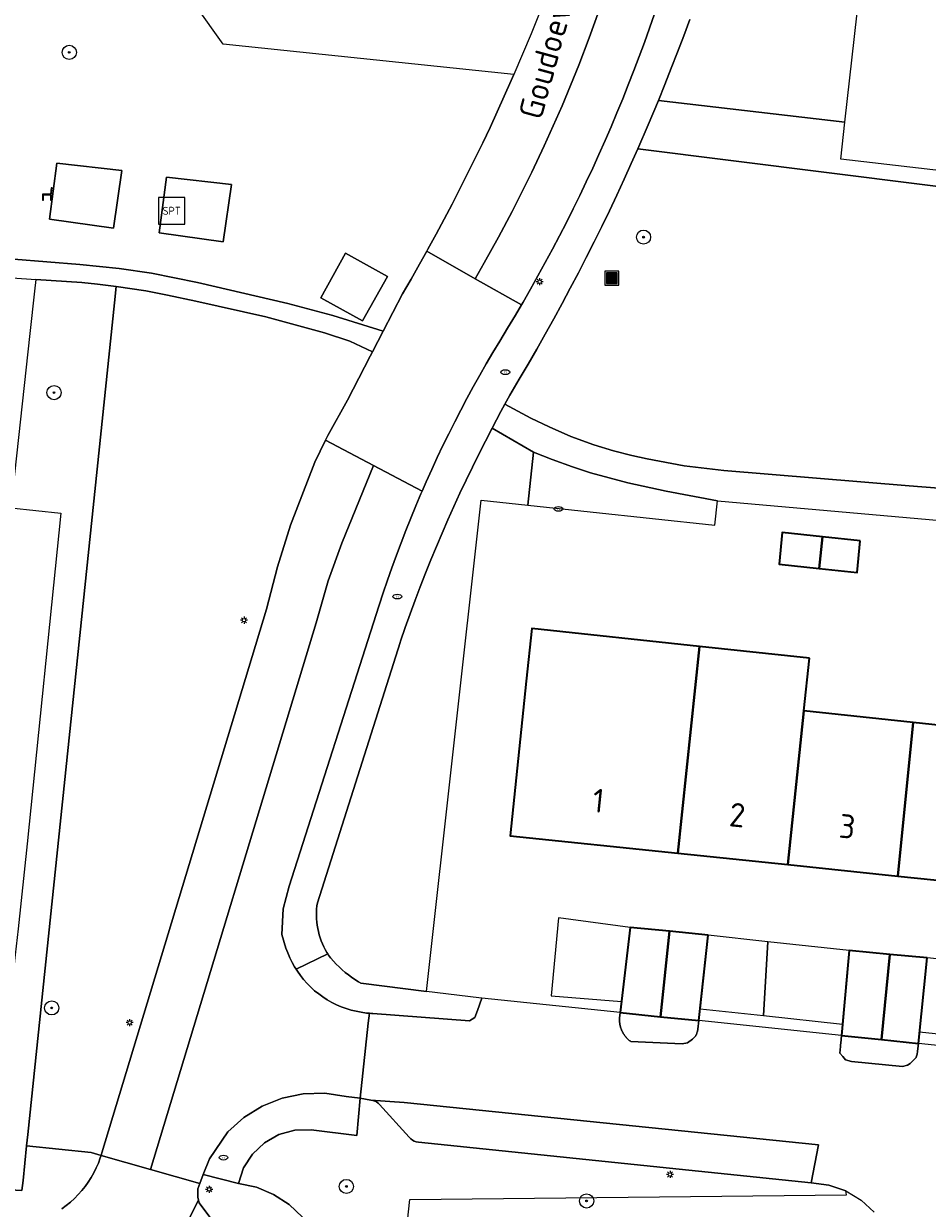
# Model space of a CAD drawing. Header units: metres. Extents: x 152610 to 160096, y 456114 to 462495.
# Tile 425 of 656: x 157315 to 157366, y 460548 to 460615. Entities that reach past the tile are written whole.
import ezdxf
from ezdxf.enums import TextEntityAlignment as Align

# ---------------------------------------------------------------- set-up
doc = ezdxf.new("R2010")
doc.units = ezdxf.units.M
doc.header["$LTSCALE"] = 0.5
doc.layers.get('0').update_dxf_attribs({"linetype": 'CONTINUOUS'})
for name, color, linetype, lineweight in [('B-PV-GR-BEPLANTING_CULTUUR_BODEMBEDEKKER-GV', 251, 'CONTINUOUS', 18), ('B-PV-GR-BEPLANTING_CULTUUR_BOSPLANTSOEN-GV', 251, 'CONTINUOUS', 18), ('B-PV-GR-BEPLANTING_CULTUUR_HEESTERS-GV', 251, 'CONTINUOUS', 18), ('B-PV-GR-BOOM-S', 251, 'CONTINUOUS', 25), ('B-PV-IE-MEUBILAIR-S', 251, 'CONTINUOUS', 25), ('B-PV-IE-MEUBILAIR_WEGMEUBILAIR-S', 251, 'CONTINUOUS', 25), ('B-PV-IE-MEUBILAIR_WEGMEUBILAIR_AFVALBAK-S', 251, 'CONTINUOUS', 25), ('B-PV-OG-BEBOUWING-GV', 6, 'CONTINUOUS', 35), ('B-PV-OG-BEBOUWING-T18', 1, 'CONTINUOUS', 18), ('B-PV-OG-BEBOUWING_OVERBOUWING-GV', 251, 'CONTINUOUS', 18), ('B-PV-OG-TERREIN_BEGROEID-GV', 251, 'CONTINUOUS', 18), ('B-PV-OG-TOPOGRAFIE-T18', 1, 'CONTINUOUS', 18), ('B-PV-VH-GESLOTENVERHARDING_ASFALT-GV', 251, 'CONTINUOUS', 18), ('B-PV-VH-HALFVERHARDING_GRAVEL-GV', 251, 'CONTINUOUS', 18), ('B-PV-VH-OPENVERHARDING_BETONSTRAATSTEEN-GV', 251, 'CONTINUOUS', 18), ('B-PV-VH-OPENVERHARDING_TEGEL-GV', 251, 'CONTINUOUS', 18)]:
    doc.layers.add(name, color=color, linetype=linetype, lineweight=lineweight)
doc.styles.add('NLCS-ISO', font='NLCS-ISO.ttf')
doc.styles.add('NLCS-ISO-M750-T18', font='NLCS-ISO.ttf', dxfattribs={"height": 1.35})

# ---------------------------------------------------------------- blocks, each defined once
blk = doc.blocks.new('SIE-WEG_AFVALBAK-SO')
h = blk.add_hatch(color=256)
h.dxf.hatch_style = 1
h.paths.add_polyline_path([(-1.5, -1.5), (1.5, -1.5), (1.5, 1.5), (-1.5, 1.5)])
for points in [[(-2, -2), (2, -2), (2, 2), (-2, 2)], [(-1.5, -1.5), (1.5, -1.5), (1.5, 1.5), (-1.5, 1.5)]]:
    blk.add_lwpolyline(points, close=True)
blk = doc.blocks.new('SIE-MEUBILAIR_PAAL_LICHTMAST-SO')
for points in [[(-0.62, 0), (-1, 0)], [(-0.71, 0.71), (-0.44, 0.44)], [(0, 1), (0, 0.62)], [(0.44, 0.44), (0.71, 0.71)], [(1, 0), (0.62, 0)], [(-0.71, -0.71), (-0.44, -0.44)], [(0, -0.62), (0, -1)], [(0.44, -0.44), (0.71, -0.71)]]:
    blk.add_lwpolyline(points)
blk.add_circle((0, 0), 0.5)
blk = doc.blocks.new('SIE-MEUBILAIR_PUT_RIOOLPUT-SO')
blk.add_ellipse((0, 0), major_axis=(1.25, 0), ratio=0.54)
at = {"style": 'NLCS-ISO'}
blk.add_text('ri', height=0.75, dxfattribs=at).set_placement((-0.04, 0.07), align=Align.MIDDLE_CENTER)
blk = doc.blocks.new('SIE-WEG_SPEELTOESTEL-SO')
at = {"flags": 128}
blk.add_lwpolyline([(-3.75, -3.75), (3.75, -3.75), (3.75, 3.75), (-3.75, 3.75)], close=True, dxfattribs=at)
at = {"style": 'NLCS-ISO'}
blk.add_text('SPT', height=2.25, dxfattribs=at).set_placement((0, 0), align=Align.MIDDLE_CENTER)
blk = doc.blocks.new('SIE-WEG_ZITBANK-SO')
at = {"color": 0, "linetype": 'ByBlock', "lineweight": 18}
blk.add_lwpolyline([(-0.91, -1.63), (-0.91, -0.2), (1.09, -0.2), (1.09, -1.63), (1.29, -1.63), (1.29, -0.21), (1.54, 1.78), (1.33, 1.78), (1.11, 0), (-1.11, 0), (-1.11, -1.63)], close=True, dxfattribs=at)
blk = doc.blocks.new('SGR-BOOM_GBKN-SO')
at = {"linetype": 'ByBlock', "lineweight": 18}
h = blk.add_hatch(color=0, dxfattribs=at)
h.dxf.hatch_style = 1
edge = h.paths.add_edge_path()
edge.add_arc((0, 0), 0.25, 0, 360)
at = {"color": 0, "linetype": 'ByBlock', "lineweight": 18}
for radius in [2, 0.25]:
    blk.add_circle((0, 0), radius, dxfattribs=at)
at = {"color": 0, "linetype": 'ByBlock', "lineweight": 18, "style": 'NLCS-ISO'}
blk.add_attdef('SOORT', (2.5, 0), '', height=1.5, dxfattribs=at)

msp = doc.modelspace()

# ---------------------------------------------------------------- linework, layer by layer
at = {"layer": 'B-PV-GR-BEPLANTING_CULTUUR_BODEMBEDEKKER-GV', "flags": 128}
for points in [[(157348.874, 460557.631), (157351.788, 460557.504), (157352.089, 460557.547), (157352.37, 460557.768), (157352.555, 460557.957), (157352.565, 460557.98), (157352.576, 460558.004), (157352.586, 460558.028), (157352.595, 460558.052), (157352.605, 460558.076), (157352.613, 460558.1), (157352.622, 460558.125), (157352.63, 460558.15), (157352.637, 460558.174), (157352.644, 460558.199), (157352.651, 460558.225), (157352.657, 460558.25), (157352.663, 460558.275), (157352.668, 460558.3), (157352.673, 460558.326), (157352.726, 460558.808), (157350.564, 460559.032), (157348.279, 460559.268), (157348.241, 460558.947), (157348.24, 460558.921), (157348.239, 460558.894), (157348.239, 460558.868), (157348.239, 460558.842), (157348.24, 460558.815), (157348.24, 460558.789), (157348.242, 460558.763), (157348.244, 460558.736), (157348.246, 460558.71), (157348.249, 460558.684), (157348.253, 460558.658), (157348.256, 460558.632), (157348.261, 460558.606), (157348.266, 460558.58), (157348.271, 460558.554), (157348.276, 460558.528), (157348.282, 460558.503), (157348.289, 460558.477), (157348.296, 460558.451), (157348.303, 460558.426), (157348.311, 460558.401), (157348.319, 460558.376), (157348.328, 460558.351), (157348.337, 460558.326), (157348.347, 460558.302), (157348.357, 460558.277), (157348.367, 460558.253), (157348.378, 460558.229), (157348.389, 460558.205), (157348.401, 460558.182), (157348.413, 460558.158), (157348.426, 460558.135), (157348.438, 460558.112), (157348.452, 460558.089), (157348.465, 460558.067), (157348.479, 460558.045), (157348.494, 460558.023), (157348.509, 460558.001), (157348.524, 460557.979), (157348.54, 460557.958), (157348.556, 460557.937), (157348.572, 460557.916), (157348.589, 460557.896), (157348.606, 460557.876), (157348.623, 460557.856), (157348.641, 460557.836), (157348.659, 460557.817), (157348.677, 460557.798), (157348.696, 460557.78), (157348.715, 460557.762), (157348.734, 460557.744), (157348.754, 460557.726), (157348.774, 460557.709), (157348.794, 460557.692), (157348.815, 460557.676), (157348.836, 460557.659), (157348.857, 460557.644)], [(157360.867, 460556.786), (157361.031, 460556.585), (157361.365, 460556.493), (157364.253, 460556.216), (157364.521, 460556.281), (157364.69, 460556.392), (157365.019, 460556.727), (157365.027, 460556.735), (157365.04, 460556.791), (157365.048, 460556.817), (157365.055, 460556.842), (157365.062, 460556.867), (157365.068, 460556.893), (157365.074, 460556.918), (157365.08, 460556.944), (157365.093, 460557.022), (157365.097, 460557.048), (157365.1, 460557.074), (157365.152, 460557.519), (157363.057, 460557.737), (157360.793, 460557.972), (157360.752, 460557.529), (157360.75, 460557.503), (157360.748, 460557.478), (157360.746, 460557.452), (157360.745, 460557.426), (157360.744, 460557.401), (157360.744, 460557.375), (157360.744, 460557.349), (157360.71, 460556.978)]]:
    msp.add_lwpolyline(points, close=True, dxfattribs=at)
msp.add_lwpolyline([(157335.247, 460538.143), (157336.37, 460548.696), (157361.072, 460548.955), (157361.039, 460549.171), (157360.086, 460549.505), (157359.084, 460549.638), (157336.863, 460551.928), (157336.743, 460551.947), (157336.628, 460551.986), (157336.522, 460552.044), (157336.426, 460552.119), (157336.345, 460552.209), (157334.669, 460554.059), (157334.589, 460554.14), (157334.497, 460554.208), (157334.396, 460554.26), (157334.288, 460554.296), (157334.175, 460554.316), (157333.57, 460554.418), (157333.372, 460552.316), (157330.796, 460552.632), (157329.865, 460552.607), (157328.967, 460552.358), (157328.156, 460551.9), (157327.479, 460551.26), (157326.977, 460550.475), (157326.678, 460549.592), (157327.701, 460549.377), (157328.668, 460548.98), (157329.546, 460548.414), (157330.308, 460547.698)], dxfattribs=at)
at = {"layer": 'B-PV-GR-BEPLANTING_CULTUUR_BOSPLANTSOEN-GV', "flags": 128}
msp.add_lwpolyline([(157352.212, 460615.454), (157351.872, 460614.532), (157351.524, 460613.613), (157351.169, 460612.696), (157350.806, 460611.783), (157350.436, 460610.872), (157360.989, 460609.642), (157365.904, 460653.29)], dxfattribs=at)
for points in [[(157360.989, 460609.642), (157350.436, 460610.872), (157349.864, 460609.506), (157349.276, 460608.146), (157387.001, 460603.412), (157387.444, 460604.467), (157360.753, 460607.555)], [(157309.717, 460549.49), (157310.126, 460549.447), (157310.241, 460549.428), (157314.427, 460549.201), (157314.495, 460549.761), (157314.699, 460551.721), (157314.766, 460552.366), (157319.664, 460599.433), (157319.761, 460600.36), (157318.703, 460600.485), (157317.814, 460600.574), (157315.229, 460600.753), (157315.152, 460600.087), (157314.875, 460597.693), (157313.798, 460587.835), (157316.637, 460587.525), (157314.739, 460568.821), (157314.213, 460564.01), (157314.051, 460562.536), (157312.958, 460552.527), (157310.014, 460552.848)]]:
    msp.add_lwpolyline(points, close=True, dxfattribs=at)
at = {"layer": 'B-PV-GR-BEPLANTING_CULTUUR_HEESTERS-GV', "flags": 128}
msp.add_lwpolyline([(157343.062, 460587.971), (157343.377, 460590.968), (157341.034, 460592.328), (157340.655, 460591.6), (157340.284, 460590.867), (157339.92, 460590.132), (157339.562, 460589.392), (157339.212, 460588.65), (157338.87, 460587.904), (157338.534, 460587.154), (157338.206, 460586.402), (157337.885, 460585.646), (157337.572, 460584.887), (157337.266, 460584.125), (157336.968, 460583.36), (157336.677, 460582.593), (157336.393, 460581.822), (157336.117, 460581.049), (157335.848, 460580.273), (157335.827, 460580.21), (157331.145, 460565.482), (157331.12, 460565.301), (157331.103, 460565.119), (157331.093, 460564.937), (157331.092, 460564.754), (157331.099, 460564.572), (157331.114, 460564.39), (157331.137, 460564.209), (157331.167, 460564.029), (157331.206, 460563.85), (157331.252, 460563.673), (157331.306, 460563.499), (157331.367, 460563.327), (157331.436, 460563.158), (157331.513, 460562.992), (157331.596, 460562.83), (157331.687, 460562.671), (157331.741, 460562.585), (157331.784, 460562.517), (157331.888, 460562.367), (157331.905, 460562.344), (157332.057, 460562.172), (157332.215, 460562.006), (157332.379, 460561.845), (157332.548, 460561.691), (157332.722, 460561.542), (157332.902, 460561.399), (157333.086, 460561.263), (157333.275, 460561.133), (157333.469, 460561.01), (157333.613, 460560.924), (157337.327, 460560.464), (157340.414, 460588.254)], close=True, dxfattribs=at)
at = {"layer": 'B-PV-OG-BEBOUWING-GV', "flags": 128}
for points in [[(157359.714, 460586.192), (157357.44, 460586.435), (157357.264, 460584.637), (157359.525, 460584.396)], [(157361.848, 460585.964), (157359.714, 460586.192), (157359.525, 460584.396), (157361.691, 460584.165)], [(157352.761, 460579.986), (157343.281, 460580.999), (157342.962, 460578.016), (157342.044, 460569.264), (157351.534, 460568.281)], [(157358.99, 460579.32), (157352.761, 460579.986), (157351.534, 460568.281), (157357.759, 460567.636), (157358.675, 460576.337)], [(157364.848, 460575.677), (157358.675, 460576.337), (157357.759, 460567.636), (157363.981, 460566.992)], [(157370.992, 460575.021), (157364.848, 460575.677), (157363.981, 460566.992), (157370.094, 460566.359)], [(157351.071, 460563.866), (157348.836, 460564.089), (157348.279, 460559.268), (157350.564, 460559.032)], [(157353.245, 460563.65), (157351.071, 460563.866), (157350.564, 460559.032), (157352.726, 460558.808)], [(157363.538, 460562.557), (157361.238, 460562.774), (157360.793, 460557.972), (157363.057, 460557.737)], [(157365.635, 460562.36), (157363.538, 460562.557), (157363.057, 460557.737), (157365.152, 460557.519)]]:
    msp.add_lwpolyline(points, close=True, dxfattribs=at)
at = {"layer": 'B-PV-OG-BEBOUWING_OVERBOUWING-GV', "flags": 128}
for points in [[(157348.836, 460564.089), (157344.782, 460564.621), (157344.365, 460560.22), (157348.35, 460559.886)], [(157356.376, 460559.093), (157356.635, 460563.278), (157353.245, 460563.65), (157352.798, 460559.48)], [(157361.238, 460562.774), (157356.635, 460563.278), (157356.376, 460559.093), (157360.852, 460558.61)], [(157368.951, 460557.786), (157369.285, 460561.988), (157365.635, 460562.36), (157365.218, 460558.181)]]:
    msp.add_lwpolyline(points, close=True, dxfattribs=at)
at = {"layer": 'B-PV-OG-TERREIN_BEGROEID-GV', "flags": 128}
for points in [[(157312.098, 460602.052), (157317.715, 460601.593), (157319.942, 460601.361), (157321.762, 460601.1), (157324.369, 460600.582), (157329.483, 460599.391), (157332.031, 460598.708), (157334.866, 460597.821), (157335.959, 460599.934), (157336.445, 460600.771), (157336.923, 460601.613), (157337.331, 460602.344), (157337.395, 460602.458), (157337.859, 460603.307), (157338.317, 460604.16), (157338.768, 460605.017), (157339.211, 460605.877), (157339.647, 460606.741), (157340.076, 460607.609), (157340.499, 460608.48), (157340.913, 460609.354), (157341.321, 460610.233), (157341.721, 460611.114), (157342.114, 460611.999), (157342.266, 460612.346), (157325.813, 460614.072), (157324.266, 460616.238)], [(157387.001, 460603.412), (157349.276, 460608.146), (157348.906, 460607.313), (157348.499, 460606.418), (157348.086, 460605.526), (157347.665, 460604.638), (157347.237, 460603.753), (157346.802, 460602.872), (157346.36, 460601.995), (157345.91, 460601.121), (157345.454, 460600.25), (157344.99, 460599.384), (157344.52, 460598.521), (157344.042, 460597.662), (157343.557, 460596.807), (157343.066, 460595.956), (157342.567, 460595.109), (157342.03, 460594.209), (157341.748, 460593.696), (157343.216, 460592.902), (157344.259, 460592.412), (157345.493, 460591.871), (157346.78, 460591.4), (157347.906, 460591.044), (157348.93, 460590.792), (157349.796, 460590.596), (157351.904, 460590.204), (157354.136, 460589.93), (157364.62, 460589.075), (157377.099, 460588.097)]]:
    msp.add_lwpolyline(points, dxfattribs=at)
for points in [[(157316.402, 460607.321), (157320.078, 460606.914), (157319.617, 460603.658), (157315.993, 460604.17)], [(157322.61, 460606.537), (157326.286, 460606.13), (157325.825, 460602.874), (157322.201, 460603.386)], [(157332.747, 460602.239), (157335.105, 460600.923), (157333.696, 460598.399), (157331.339, 460599.716)], [(157331.611, 460591.659), (157331.736, 460591.914), (157332.85, 460593.922), (157334.135, 460596.407), (157334.262, 460596.652), (157332.978, 460597.249), (157331.549, 460597.731), (157328.23, 460598.634), (157324.266, 460599.523), (157322.675, 460599.864), (157321.437, 460600.115), (157319.761, 460600.36), (157319.664, 460599.433), (157314.766, 460552.366), (157314.699, 460551.721), (157318.352, 460551.347), (157318.916, 460551.187), (157318.961, 460551.327), (157328.277, 460582.099), (157328.886, 460584.489), (157329.618, 460586.848), (157330.995, 460590.405)], [(157343.062, 460587.971), (157353.635, 460586.842), (157353.783, 460588.227), (157350.872, 460588.77), (157348.707, 460589.246), (157346.593, 460589.809), (157345.572, 460590.138), (157344.429, 460590.553), (157343.377, 460590.968)]]:
    msp.add_lwpolyline(points, close=True, dxfattribs=at)
at = {"layer": 'B-PV-VH-GESLOTENVERHARDING_ASFALT-GV', "flags": 128}
for points in [[(157344.169, 460616.979), (157343.243, 460614.652), (157342.266, 460612.346), (157342.114, 460611.999), (157341.721, 460611.114), (157341.321, 460610.233), (157340.913, 460609.354), (157340.499, 460608.48), (157340.076, 460607.609), (157339.647, 460606.741), (157339.211, 460605.877), (157338.768, 460605.017), (157338.317, 460604.16), (157337.859, 460603.307), (157337.395, 460602.458), (157337.331, 460602.344), (157340.066, 460600.793), (157340.584, 460601.691), (157341.389, 460603.142), (157342.162, 460604.595), (157343.279, 460606.825), (157343.986, 460608.32), (157344.322, 460609.059), (157344.987, 460610.574), (157345.935, 460612.882), (157346.525, 460614.418), (157347.09, 460615.979)], [(157347.09, 460615.979), (157346.525, 460614.418), (157345.935, 460612.882), (157344.987, 460610.574), (157344.322, 460609.059), (157343.986, 460608.32), (157343.279, 460606.825), (157342.162, 460604.595), (157341.389, 460603.142), (157340.584, 460601.691), (157340.066, 460600.793), (157342.689, 460599.306), (157342.783, 460599.466), (157343.208, 460600.207), (157343.627, 460600.953), (157344.038, 460601.702), (157344.443, 460602.455), (157344.841, 460603.212), (157345.231, 460603.973), (157345.614, 460604.737), (157345.99, 460605.505), (157346.359, 460606.277), (157346.721, 460607.051), (157347.075, 460607.829), (157347.422, 460608.611), (157347.762, 460609.395), (157348.094, 460610.183), (157348.419, 460610.974), (157348.737, 460611.768), (157349.047, 460612.565), (157349.35, 460613.364), (157349.645, 460614.167), (157349.932, 460614.972), (157350.212, 460615.78)]]:
    msp.add_lwpolyline(points, dxfattribs=at)
for points in [[(157321.71, 460550.394), (157331.073, 460581.32), (157331.765, 460583.687), (157332.526, 460585.824), (157334.328, 460590.218), (157331.611, 460591.659), (157330.995, 460590.405), (157329.618, 460586.848), (157328.886, 460584.489), (157328.277, 460582.099), (157318.961, 460551.327), (157318.916, 460551.187)], [(157321.71, 460550.394), (157324.498, 460549.602), (157324.691, 460550.095), (157325.039, 460550.983), (157326.081, 460552.508), (157326.986, 460553.327), (157328.021, 460553.974), (157329.154, 460554.427), (157330.35, 460554.673), (157331.571, 460554.704), (157332.777, 460554.518), (157333.57, 460554.418), (157334.029, 460558.668), (157334.089, 460559.227), (157333.919, 460559.241), (157333.628, 460559.281), (157333.339, 460559.336), (157333.053, 460559.408), (157332.772, 460559.494), (157332.496, 460559.596), (157332.226, 460559.713), (157331.963, 460559.844), (157331.707, 460559.989), (157331.46, 460560.148), (157331.221, 460560.32), (157330.993, 460560.505), (157330.774, 460560.702), (157330.567, 460560.911), (157330.371, 460561.13), (157330.188, 460561.36), (157330.017, 460561.6), (157329.945, 460561.713), (157329.86, 460561.848), (157329.716, 460562.105), (157329.586, 460562.369), (157329.471, 460562.64), (157329.371, 460562.916), (157329.141, 460563.681), (157329.22, 460565.133), (157329.554, 460566.417), (157334.623, 460582.257), (157334.641, 460582.313), (157334.874, 460583.025), (157335.114, 460583.734), (157335.362, 460584.44), (157335.617, 460585.144), (157335.88, 460585.845), (157336.15, 460586.544), (157336.428, 460587.239), (157336.713, 460587.931), (157337.006, 460588.621), (157337.069, 460588.765), (157334.328, 460590.218), (157332.526, 460585.824), (157331.765, 460583.687), (157331.073, 460581.32)]]:
    msp.add_lwpolyline(points, close=True, dxfattribs=at)
at = {"layer": 'B-PV-VH-HALFVERHARDING_GRAVEL-GV', "flags": 128}
msp.add_lwpolyline([(157305.808, 460601.402), (157315.229, 460600.753), (157317.814, 460600.574), (157318.703, 460600.485), (157319.761, 460600.36), (157321.437, 460600.115), (157322.675, 460599.864), (157324.266, 460599.523), (157328.23, 460598.634), (157331.549, 460597.731), (157332.978, 460597.249), (157334.262, 460596.652), (157334.866, 460597.821), (157332.031, 460598.708), (157329.483, 460599.391), (157324.369, 460600.582), (157321.762, 460601.1), (157319.942, 460601.361), (157317.715, 460601.593), (157312.098, 460602.052)], dxfattribs=at)
at = {"layer": 'B-PV-VH-OPENVERHARDING_BETONSTRAATSTEEN-GV', "flags": 128}
for points in [[(157337.331, 460602.344), (157336.923, 460601.613), (157336.445, 460600.771), (157335.959, 460599.934), (157334.866, 460597.821), (157334.262, 460596.652), (157334.135, 460596.407), (157332.85, 460593.922), (157331.736, 460591.914), (157331.611, 460591.659), (157334.328, 460590.218), (157337.069, 460588.765), (157337.306, 460589.307), (157337.613, 460589.99), (157337.928, 460590.669), (157338.249, 460591.345), (157338.578, 460592.018), (157338.915, 460592.687), (157339.258, 460593.352), (157339.608, 460594.014), (157339.966, 460594.672), (157340.33, 460595.326), (157340.701, 460595.977), (157341.08, 460596.623), (157341.465, 460597.265), (157341.911, 460597.994), (157342.35, 460598.728), (157342.689, 460599.306), (157340.066, 460600.793)], [(157336.052, 460554.181), (157334.175, 460554.316), (157334.288, 460554.296), (157334.396, 460554.26), (157334.497, 460554.208), (157334.589, 460554.14), (157334.669, 460554.059), (157336.345, 460552.209), (157336.426, 460552.119), (157336.522, 460552.044), (157336.628, 460551.986), (157336.743, 460551.947), (157336.863, 460551.928), (157359.084, 460549.638), (157359.499, 460551.778), (157336.055, 460554.184)]]:
    msp.add_lwpolyline(points, close=True, dxfattribs=at)
for points in [[(157372.926, 460556.712), (157365.152, 460557.519), (157365.1, 460557.074), (157365.097, 460557.048), (157365.093, 460557.022), (157365.08, 460556.944), (157365.074, 460556.918), (157365.068, 460556.893), (157365.062, 460556.867), (157365.055, 460556.842), (157365.048, 460556.817), (157365.04, 460556.791), (157365.027, 460556.735), (157365.019, 460556.727), (157364.69, 460556.392), (157364.521, 460556.281), (157364.253, 460556.216), (157361.365, 460556.493), (157361.031, 460556.585), (157360.867, 460556.786), (157360.71, 460556.978), (157360.744, 460557.349), (157360.744, 460557.375), (157360.744, 460557.401), (157360.745, 460557.426), (157360.746, 460557.452), (157360.748, 460557.478), (157360.75, 460557.503), (157360.752, 460557.529), (157360.793, 460557.972), (157352.726, 460558.808), (157352.673, 460558.326), (157352.668, 460558.3), (157352.663, 460558.275), (157352.657, 460558.25), (157352.651, 460558.225), (157352.644, 460558.199), (157352.637, 460558.174), (157352.63, 460558.15), (157352.622, 460558.125), (157352.613, 460558.1), (157352.605, 460558.076), (157352.595, 460558.052), (157352.586, 460558.028), (157352.576, 460558.004), (157352.565, 460557.98), (157352.555, 460557.957), (157352.37, 460557.768), (157352.089, 460557.547), (157351.788, 460557.504), (157348.874, 460557.631), (157348.857, 460557.644), (157348.836, 460557.659), (157348.815, 460557.676), (157348.794, 460557.692), (157348.774, 460557.709), (157348.754, 460557.726), (157348.734, 460557.744), (157348.715, 460557.762), (157348.696, 460557.78), (157348.677, 460557.798), (157348.659, 460557.817), (157348.641, 460557.836), (157348.623, 460557.856), (157348.606, 460557.876), (157348.589, 460557.896), (157348.572, 460557.916), (157348.556, 460557.937), (157348.54, 460557.958), (157348.524, 460557.979), (157348.509, 460558.001), (157348.494, 460558.023), (157348.479, 460558.045), (157348.465, 460558.067), (157348.452, 460558.089), (157348.438, 460558.112), (157348.426, 460558.135), (157348.413, 460558.158), (157348.401, 460558.182), (157348.389, 460558.205), (157348.378, 460558.229), (157348.367, 460558.253), (157348.357, 460558.277), (157348.347, 460558.302), (157348.337, 460558.326), (157348.328, 460558.351), (157348.319, 460558.376), (157348.311, 460558.401), (157348.303, 460558.426), (157348.296, 460558.451), (157348.289, 460558.477), (157348.282, 460558.503), (157348.276, 460558.528), (157348.271, 460558.554), (157348.266, 460558.58), (157348.261, 460558.606), (157348.256, 460558.632), (157348.253, 460558.658), (157348.249, 460558.684), (157348.246, 460558.71), (157348.244, 460558.736), (157348.242, 460558.763), (157348.24, 460558.789), (157348.24, 460558.815), (157348.239, 460558.842), (157348.239, 460558.868), (157348.239, 460558.894), (157348.24, 460558.921), (157348.241, 460558.947), (157348.279, 460559.268), (157340.446, 460560.081), (157340.2, 460559.387), (157340.061, 460558.994), (157339.747, 460558.796), (157334.281, 460559.214), (157334.212, 460559.217), (157334.089, 460559.227), (157334.029, 460558.668), (157333.57, 460554.418), (157334.175, 460554.316), (157336.052, 460554.181), (157336.055, 460554.184), (157359.499, 460551.778), (157359.084, 460549.638), (157360.086, 460549.505), (157361.039, 460549.171), (157361.905, 460548.649), (157362.647, 460547.963)], [(157323.908, 460547.645), (157324.417, 460548.654), (157324.382, 460548.811), (157324.38, 460549.301), (157324.498, 460549.602), (157321.71, 460550.394), (157318.916, 460551.187), (157318.869, 460551.037), (157318.762, 460550.751), (157318.64, 460550.472), (157318.504, 460550.2), (157318.353, 460549.935), (157318.189, 460549.678), (157318.012, 460549.43), (157317.822, 460549.192), (157317.62, 460548.964), (157317.406, 460548.747), (157317.181, 460548.542), (157316.945, 460548.348), (157316.7, 460548.168)], [(157325.633, 460546.93), (157324.453, 460548.496), (157324.417, 460548.654), (157323.908, 460547.645)]]:
    msp.add_lwpolyline(points, dxfattribs=at)
at = {"layer": 'B-PV-VH-OPENVERHARDING_TEGEL-GV', "flags": 128}
for points in [[(157350.212, 460615.78), (157349.932, 460614.972), (157349.645, 460614.167), (157349.35, 460613.364), (157349.047, 460612.565), (157348.737, 460611.768), (157348.419, 460610.974), (157348.094, 460610.183), (157347.762, 460609.395), (157347.422, 460608.611), (157347.075, 460607.829), (157346.721, 460607.051), (157346.359, 460606.277), (157345.99, 460605.505), (157345.614, 460604.737), (157345.231, 460603.973), (157344.841, 460603.212), (157344.443, 460602.455), (157344.038, 460601.702), (157343.627, 460600.953), (157343.208, 460600.207), (157342.783, 460599.466), (157342.689, 460599.306), (157342.35, 460598.728), (157341.911, 460597.994), (157341.465, 460597.265), (157341.08, 460596.623), (157340.701, 460595.977), (157340.33, 460595.326), (157339.966, 460594.672), (157339.608, 460594.014), (157339.258, 460593.352), (157338.915, 460592.687), (157338.578, 460592.018), (157338.249, 460591.345), (157337.928, 460590.669), (157337.613, 460589.99), (157337.306, 460589.307), (157337.069, 460588.765), (157337.006, 460588.621), (157336.713, 460587.931), (157336.428, 460587.239), (157336.15, 460586.544), (157335.88, 460585.845), (157335.617, 460585.144), (157335.362, 460584.44), (157335.114, 460583.734), (157334.874, 460583.025), (157334.641, 460582.313), (157334.623, 460582.257), (157329.554, 460566.417), (157329.22, 460565.133), (157329.141, 460563.681), (157329.371, 460562.916), (157329.471, 460562.64), (157329.586, 460562.369), (157329.716, 460562.105), (157329.86, 460561.848), (157329.945, 460561.713), (157331.741, 460562.585), (157331.687, 460562.671), (157331.596, 460562.83), (157331.513, 460562.992), (157331.436, 460563.158), (157331.367, 460563.327), (157331.306, 460563.499), (157331.252, 460563.673), (157331.206, 460563.85), (157331.167, 460564.029), (157331.137, 460564.209), (157331.114, 460564.39), (157331.099, 460564.572), (157331.092, 460564.754), (157331.093, 460564.937), (157331.103, 460565.119), (157331.12, 460565.301), (157331.145, 460565.482), (157335.827, 460580.21), (157335.848, 460580.273), (157336.117, 460581.049), (157336.393, 460581.822), (157336.677, 460582.593), (157336.968, 460583.36), (157337.266, 460584.125), (157337.572, 460584.887), (157337.885, 460585.646), (157338.206, 460586.402), (157338.534, 460587.154), (157338.87, 460587.904), (157339.212, 460588.65), (157339.562, 460589.392), (157339.92, 460590.132), (157340.284, 460590.867), (157340.655, 460591.6), (157341.034, 460592.328), (157341.517, 460593.276), (157341.748, 460593.696), (157342.03, 460594.209), (157342.567, 460595.109), (157343.066, 460595.956), (157343.557, 460596.807), (157344.042, 460597.662), (157344.52, 460598.521), (157344.99, 460599.384), (157345.454, 460600.25), (157345.91, 460601.121), (157346.36, 460601.995), (157346.802, 460602.872), (157347.237, 460603.753), (157347.665, 460604.638), (157348.086, 460605.526), (157348.499, 460606.418), (157348.906, 460607.313), (157349.276, 460608.146), (157349.864, 460609.506), (157350.436, 460610.872), (157350.806, 460611.783), (157351.169, 460612.696), (157351.524, 460613.613), (157351.872, 460614.532), (157352.212, 460615.454)], [(157377.099, 460588.097), (157364.62, 460589.075), (157354.136, 460589.93), (157351.904, 460590.204), (157349.796, 460590.596), (157348.93, 460590.792), (157347.906, 460591.044), (157346.78, 460591.4), (157345.493, 460591.871), (157344.259, 460592.412), (157343.216, 460592.902), (157341.748, 460593.696), (157341.517, 460593.276), (157341.034, 460592.328), (157343.377, 460590.968), (157344.429, 460590.553), (157345.572, 460590.138), (157346.593, 460589.809), (157348.707, 460589.246), (157350.872, 460588.77), (157353.783, 460588.227), (157373.887, 460586.458)], [(157316.7, 460548.168), (157316.945, 460548.348), (157317.181, 460548.542), (157317.406, 460548.747), (157317.62, 460548.964), (157317.822, 460549.192), (157318.012, 460549.43), (157318.189, 460549.678), (157318.353, 460549.935), (157318.504, 460550.2), (157318.64, 460550.472), (157318.762, 460550.751), (157318.869, 460551.037), (157318.916, 460551.187), (157318.352, 460551.347), (157314.699, 460551.721), (157314.495, 460549.761), (157314.427, 460549.201), (157310.241, 460549.428), (157310.352, 460549.392), (157310.455, 460549.338), (157310.548, 460549.269), (157310.63, 460549.186), (157312.137, 460547.396)], [(157330.308, 460547.698), (157329.546, 460548.414), (157328.668, 460548.98), (157327.701, 460549.377), (157326.678, 460549.592), (157324.691, 460550.095), (157324.498, 460549.602), (157324.38, 460549.301), (157324.382, 460548.811), (157324.417, 460548.654), (157324.453, 460548.496), (157325.633, 460546.93)]]:
    msp.add_lwpolyline(points, dxfattribs=at)
for points in [[(157320.078, 460606.914), (157316.402, 460607.321), (157315.993, 460604.17), (157319.617, 460603.658)], [(157326.286, 460606.13), (157322.61, 460606.537), (157322.201, 460603.386), (157325.825, 460602.874)], [(157332.747, 460602.239), (157331.339, 460599.716), (157333.696, 460598.399), (157335.105, 460600.923)], [(157334.089, 460559.227), (157334.212, 460559.217), (157334.281, 460559.214), (157339.747, 460558.796), (157340.061, 460558.994), (157340.2, 460559.387), (157340.446, 460560.081), (157340.283, 460560.098), (157337.327, 460560.464), (157333.613, 460560.924), (157333.469, 460561.01), (157333.275, 460561.133), (157333.086, 460561.263), (157332.902, 460561.399), (157332.722, 460561.542), (157332.548, 460561.691), (157332.379, 460561.845), (157332.215, 460562.006), (157332.057, 460562.172), (157331.905, 460562.344), (157331.888, 460562.367), (157331.784, 460562.517), (157331.741, 460562.585), (157329.945, 460561.713), (157330.017, 460561.6), (157330.188, 460561.36), (157330.371, 460561.13), (157330.567, 460560.911), (157330.774, 460560.702), (157330.993, 460560.505), (157331.221, 460560.32), (157331.46, 460560.148), (157331.707, 460559.989), (157331.963, 460559.844), (157332.226, 460559.713), (157332.496, 460559.596), (157332.772, 460559.494), (157333.053, 460559.408), (157333.339, 460559.336), (157333.628, 460559.281), (157333.919, 460559.241)], [(157332.777, 460554.518), (157331.571, 460554.704), (157330.35, 460554.673), (157329.154, 460554.427), (157328.021, 460553.974), (157326.986, 460553.327), (157326.081, 460552.508), (157325.039, 460550.983), (157324.691, 460550.095), (157326.678, 460549.592), (157326.977, 460550.475), (157327.479, 460551.26), (157328.156, 460551.9), (157328.967, 460552.358), (157329.865, 460552.607), (157330.796, 460552.632), (157333.372, 460552.316), (157333.57, 460554.418)]]:
    msp.add_lwpolyline(points, close=True, dxfattribs=at)

# ---------------------------------------------------------------- block references
at = {"layer": 'B-PV-GR-BOOM-S', "xscale": 0.2, "yscale": 0.2, "zscale": 0.2}
for p in [(157317.113, 460613.601), (157349.6, 460603.145), (157316.249, 460594.347), (157316.118, 460559.529), (157332.788, 460549.428), (157346.377, 460548.607)]:
    msp.add_blockref('SGR-BOOM_GBKN-SO', p, dxfattribs=at)
at = {"layer": 'B-PV-IE-MEUBILAIR-S', "xscale": 0.2, "yscale": 0.2, "zscale": 0.2}
for name, p in [('SIE-MEUBILAIR_PAAL_LICHTMAST-SO', (157343.719, 460600.619)), ('SIE-MEUBILAIR_PUT_RIOOLPUT-SO', (157341.782, 460595.503)), ('SIE-MEUBILAIR_PUT_RIOOLPUT-SO', (157344.786, 460587.766)), ('SIE-MEUBILAIR_PUT_RIOOLPUT-SO', (157335.668, 460582.804)), ('SIE-MEUBILAIR_PAAL_LICHTMAST-SO', (157327, 460581.469)), ('SIE-MEUBILAIR_PAAL_LICHTMAST-SO', (157320.526, 460558.7)), ('SIE-MEUBILAIR_PUT_RIOOLPUT-SO', (157325.839, 460551.057)), ('SIE-MEUBILAIR_PAAL_LICHTMAST-SO', (157351.096, 460550.106)), ('SIE-MEUBILAIR_PAAL_LICHTMAST-SO', (157325.025, 460549.259))]:
    msp.add_blockref(name, p, dxfattribs=at)
at = {"layer": 'B-PV-IE-MEUBILAIR_WEGMEUBILAIR-S', "xscale": 0.2, "yscale": 0.2, "zscale": 0.2}
for name, p in [('SIE-WEG_ZITBANK-SO', (157315.829, 460605.57)), ('SIE-WEG_SPEELTOESTEL-SO', (157322.903, 460604.635))]:
    msp.add_blockref(name, p, dxfattribs=at)
at = {"layer": 'B-PV-IE-MEUBILAIR_WEGMEUBILAIR_AFVALBAK-S', "xscale": 0.2, "yscale": 0.2, "zscale": 0.2}
msp.add_blockref('SIE-WEG_AFVALBAK-SO', (157347.805, 460600.82), dxfattribs=at)

# ---------------------------------------------------------------- texts
at = {"layer": 'B-PV-OG-BEBOUWING-T18', "style": 'NLCS-ISO-M750-T18'}
for s, p in [('1', (157347.047, 460571.259)), ('2', (157354.904, 460570.445)), ('3', (157361.127, 460569.801))]:
    msp.add_text(s, height=1.35, rotation=354.1, dxfattribs=at).set_placement(p, align=Align.MIDDLE)
at = {"layer": 'B-PV-OG-TOPOGRAFIE-T18', "style": 'NLCS-ISO-M750-T18'}
msp.add_text('Goudoeverlaan', height=1.35, rotation=74.7, dxfattribs=at).set_placement((157344.687, 460615.497), align=Align.MIDDLE)

doc.saveas('drawing.dxf')
